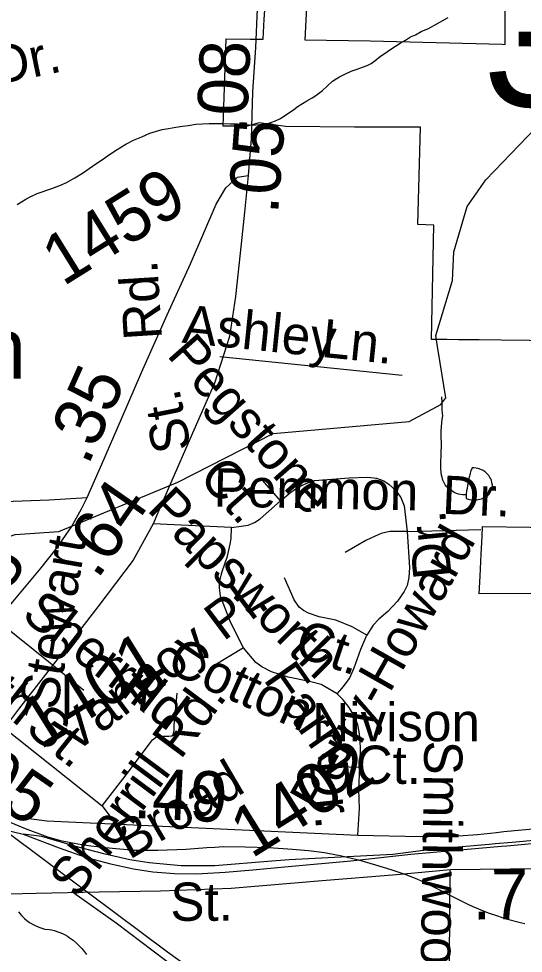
# Model space of a CAD drawing. Extents: x 2001466 to 31450019, y -30647475 to 847247.
# Drawn here: x 2061594 to 2064101, y 669956 to 674594 of the extents above; entities that cross this region are included whole.
import ezdxf

# ---------------------------------------------------------------- set-up
doc = ezdxf.new("R2010")
doc.units = 0
for name, color, linetype in [('Exist Boundary Political City Limit New', 7, 'Continuous'), ('Exist Cultural Educational Facility High Label', 7, 'Continuous'), ('Exist Hydrographic Creek Single Shore', 7, 'Continuous'), ('Exist Hydrographic Misc Water Feature', 7, 'Continuous'), ('Exist Railroad Mainline', 7, 'Continuous'), ('Exist Railroad Siding', 7, 'Continuous'), ('Exist Road Non-System Type 51', 7, 'Continuous'), ('Exist Road Non-System Type 51 Label', 7, 'Continuous'), ('Exist Road Primary NC Service Mileage Hundredths English Label', 7, 'Continuous'), ('Exist Road Primary US Attributed', 7, 'Continuous'), ('Exist Road Primary US Label', 7, 'Continuous'), ('Exist Road Primary US Mileage Hundredths English Label', 7, 'Continuous'), ('Exist Road Primary US Shield CELL', 7, 'Continuous'), ('Exist Road Secondary Mileage Hundredths English Label', 7, 'Continuous'), ('Exist Road Secondary Structure Standard Bridge Number Label', 7, 'Continuous'), ('Exist Road Secondary Type 51 Attributed', 7, 'Continuous'), ('Exist Road Secondary Type 51 Label', 7, 'Continuous'), ('Exist Road Secondary Type 51 Number Label', 7, 'Continuous'), ('Map Preparation Boundary City Limit Buffer Line', 7, 'Continuous')]:
    doc.layers.add(name, color=color, linetype=linetype)

msp = doc.modelspace()

# ---------------------------------------------------------------- linework, layer by layer
at = {"layer": 'Exist Boundary Political City Limit New'}
for points in [[(2063025.6, 674683.9), (2063015.4, 674489.8), (2063340.8, 674484.8), (2063995.1, 674467.2), (2064010, 674466.7), (2064010.9, 674859.6)], [(2065403.2, 672982.6), (2063990.9, 672999.5), (2063881.2, 673000.3), (2063779.2, 673001.1), (2063721.5, 673001.5), (2063643.9, 673001.6), (2063656, 673569.9), (2063576.1, 673572.6), (2063590.5, 674056.6), (2063262.6, 674056.6), (2062919.5, 674059.1), (2062789.1, 674077.8), (2062728.1, 674060.4), (2062610.2, 674061.3), (2062625, 674494.9), (2062744.2, 674493.1), (2062808.5, 674493.2), (2062813.1, 674591.2), (2062820.9, 674707.6)], [(2065000, 671747.1), (2063882.2, 671740.3), (2063886.4, 671827.8), (2063891.6, 671936.2), (2063895.8, 672023.8), (2063897.6, 672073.8), (2064372.4, 672067)]]:
    msp.add_lwpolyline(points, dxfattribs=at)
at = {"layer": 'Exist Hydrographic Creek Single Shore'}
msp.add_line((2063687.7, 672886.5), (2063674.4, 672967.6), dxfattribs=at)
for points in [[(2063674.4, 672967.6), (2063665.5, 673021.7), (2063748.3, 673295.6), (2063756.3, 673436.6), (2063822.4, 673661.6), (2063914.4, 673794.2), (2064246.4, 674138.6), (2064471.3, 674298), (2064987.5, 674481), (2065245.4, 674666.1), (2065362.5, 674841), (2065453.5, 675049.1), (2065461.5, 675163.7)], [(2061326.5, 671950.5), (2061576.4, 672034.1), (2061793.4, 672049.3), (2062384.3, 672293.2), (2062858.4, 672536.2), (2063533.4, 672594.7), (2063691.3, 672680), (2063716.3, 672712.3), (2063687.7, 672886.5)]]:
    msp.add_lwpolyline(points, dxfattribs=at)
at = {"layer": 'Exist Hydrographic Misc Water Feature'}
for p, q in [((2062837.3, 670480.2), (2062953.6, 670473.1)), ((2063824.8, 670200.3), (2063850.4, 670187.5)), ((2064093.4, 670107.1), (2064108.4, 670103.3))]:
    msp.add_line(p, q, dxfattribs=at)
for points in [[(2061586.9, 673672.8), (2061629.1, 673698.8), (2061650.7, 673710.6), (2061684.9, 673726.9), (2061758.9, 673750.9), (2061807.1, 673769.2), (2061834.8, 673783.2), (2061872.5, 673805.1), (2061910.7, 673827.3), (2061976.5, 673873.3), (2062014.4, 673899.2), (2062040.5, 673917.5), (2062082.5, 673945.7), (2062126.4, 673971.4), (2062164.1, 673991.6), (2062206.3, 674007.6), (2062245.9, 674025.9), (2062278.3, 674036), (2062306.4, 674043.9), (2062338.4, 674050), (2062374.3, 674055.9), (2062408.1, 674060.1), (2062436, 674064), (2062473.9, 674070), (2062540.2, 674074.2), (2062568.3, 674074.4), (2062604.3, 674074.2), (2062646.2, 674072.7), (2062676.3, 674072.6), (2062724.1, 674068.6), (2062753.8, 674066.5), (2062789.9, 674068.8), (2062822.1, 674072.8), (2062841.8, 674076.7), (2062869.9, 674087.1), (2062894.1, 674098.8), (2062925.9, 674121.2), (2062954, 674139.2), (2062981.8, 674159.3), (2063025.5, 674187.2), (2063051.8, 674201), (2063069.6, 674213.4), (2063103.6, 674237.4), (2063127.6, 674261.3), (2063153.5, 674283.4), (2063171.7, 674295.6), (2063187.3, 674305.4), (2063213.4, 674319.3), (2063245.5, 674333.5), (2063275.3, 674343.6), (2063301.7, 674353.8), (2063325.5, 674361.6), (2063345.4, 674371.9), (2063363, 674385.9), (2063391.3, 674407.9), (2063415.3, 674423.8), (2063437.1, 674439.9), (2063465.2, 674458), (2063489.4, 674472.2), (2063514.8, 674488.2), (2063540.8, 674504.1), (2063565.2, 674514.2), (2063593.3, 674530.3), (2063629.2, 674546.3), (2063671, 674568.3), (2063727, 674600.4)], [(2063817.4, 672231), (2063799.2, 672231), (2063778.9, 672234.8), (2063769, 672237.1), (2063757.4, 672243), (2063738.9, 672255.1), (2063721.3, 672270.7), (2063713.1, 672280.9), (2063707.1, 672290.7), (2063701, 672304.6), (2063696.9, 672319), (2063695.2, 672329), (2063692.8, 672342.8), (2063690.7, 672361), (2063690.9, 672384.9), (2063691.1, 672398.6), (2063692.8, 672424.7), (2063692.8, 672446.6), (2063695, 672470.6), (2063694.4, 672493), (2063692.8, 672510.7), (2063692.8, 672530.6), (2063692.8, 672548.8), (2063694.6, 672570.8), (2063696.5, 672588.8), (2063698.5, 672606.8), (2063700.4, 672622.7), (2063700.1, 672637), (2063698.1, 672652.6), (2063698.3, 672666.8), (2063698.3, 672688.7), (2063696, 672716.7)], [(2063817.4, 672231), (2063817.4, 672222.9), (2063817.4, 672213.2), (2063833.4, 672207.1), (2063863.2, 672205), (2063877.3, 672207.3), (2063893.1, 672211), (2063905.2, 672217.3), (2063915.2, 672221.1), (2063925.1, 672227.3), (2063932.9, 672235.4), (2063939, 672249.5), (2063942.9, 672257.4), (2063947, 672269.4), (2063947, 672279.1), (2063944.8, 672291.2), (2063942.9, 672303.2), (2063939.2, 672311.1), (2063935.1, 672317.4), (2063929.2, 672327.2), (2063921.2, 672335.3), (2063910.9, 672345.4), (2063900.9, 672351.4), (2063890.6, 672357), (2063876.9, 672361.1), (2063866.6, 672363.1), (2063855.2, 672365.2), (2063847, 672365.2), (2063842.7, 672357), (2063840.8, 672351.2), (2063836.7, 672339.2), (2063833.2, 672323.1), (2063828.9, 672307.1), (2063825, 672287), (2063823.2, 672275.2), (2063821.1, 672262.9), (2063819.1, 672251.1), (2063817.2, 672235.1), (2063817.4, 672231)], [(2061482.3, 670641), (2061555.3, 670604.2), (2061594.3, 670587.6)], [(2061594.3, 670587.6), (2061625.4, 670574.4), (2061736.4, 670533.1)], [(2061594.3, 670587.6), (2061625.4, 670574.4), (2061736.4, 670533.1)], [(2061736.4, 670533.1), (2061801.4, 670514.7), (2061888.3, 670498.8), (2061952.5, 670489.8)], [(2061736.4, 670533.1), (2061801.4, 670514.7), (2061888.3, 670498.8), (2061952.5, 670489.8)], [(2061952.5, 670489.8), (2061983.4, 670485.5), (2062026.7, 670480.6)], [(2061952.5, 670489.8), (2061983.4, 670485.5), (2062026.7, 670480.6)], [(2062026.7, 670480.6), (2062076.1, 670475.1), (2062174.4, 670467.6), (2062284.3, 670467.2), (2062425.3, 670472.9), (2062529.3, 670481), (2062568.5, 670483.2)], [(2062026.7, 670480.6), (2062076.1, 670475.1), (2062174.4, 670467.6), (2062284.3, 670467.2), (2062425.3, 670472.9), (2062529.3, 670481), (2062568.5, 670483.2)], [(2062568.5, 670483.2), (2062611.3, 670485.7), (2062718.4, 670484.8), (2062837.3, 670480.2)], [(2062568.5, 670483.2), (2062611.3, 670485.7), (2062718.4, 670484.8), (2062837.3, 670480.2)], [(2062953.6, 670473.1), (2063034.3, 670466.1), (2063112.3, 670456.5), (2063172.3, 670445.1)], [(2062953.6, 670473.1), (2063034.3, 670466.1), (2063112.3, 670456.5), (2063172.3, 670445.1)], [(2063172.3, 670445.1), (2063191.4, 670441.5), (2063281.6, 670419.3), (2063366.5, 670395.1), (2063443.2, 670371.3)], [(2063172.3, 670445.1), (2063191.4, 670441.5), (2063281.6, 670419.3), (2063366.5, 670395.1), (2063443.2, 670371.3)], [(2063443.2, 670371.3), (2063512.3, 670348), (2063571.4, 670325.3), (2063615.3, 670305.2), (2063824.8, 670200.3)], [(2063443.2, 670371.3), (2063512.3, 670348), (2063571.4, 670325.3), (2063615.3, 670305.2), (2063824.8, 670200.3)], [(2063850.4, 670187.5), (2063926.3, 670155.7), (2063972, 670140.8)], [(2063850.4, 670187.5), (2063926.3, 670155.7), (2063972, 670140.8)], [(2063972, 670140.8), (2064009.4, 670128.5), (2064093.4, 670107.1)], [(2063972, 670140.8), (2064009.4, 670128.5), (2064093.4, 670107.1)]]:
    msp.add_lwpolyline(points, dxfattribs=at)
at = {"layer": 'Exist Railroad Mainline'}
for q in [(2061615.3, 670546.4), (2061940.4, 670256.2)]:
    msp.add_line((2061520.4, 670569.9), q, dxfattribs=at)
for points in [[(2063935.9, 670482.5), (2063992.1, 670487.1), (2064019.8, 670489.3), (2064375.1, 670522.3), (2064564.3, 670536.5), (2064777.1, 670557), (2064886.1, 670579.1)], [(2061615.3, 670546.4), (2061794.5, 670479.1), (2061925.3, 670432), (2062043.1, 670401), (2062164.4, 670375.6), (2062260.2, 670360.4), (2062367.4, 670352.5), (2062477.3, 670350.2), (2062619, 670358.9), (2062757, 670369.6), (2062933.2, 670385.8), (2063244.5, 670414), (2063542.8, 670447.3), (2063935.9, 670482.5)], [(2061940.4, 670256.2), (2062333, 669963.3), (2064007.3, 668762.3), (2064227.5, 668602.6), (2064343.6, 668518.5), (2064545.6, 668362.6), (2064637.6, 668286.5), (2064715.6, 668206.6), (2064728.2, 668192.2), (2068257.7, 663344.7), (2068669, 662748.9)]]:
    msp.add_lwpolyline(points, dxfattribs=at)
at = {"layer": 'Exist Railroad Siding'}
for points in [[(2064886.1, 670579.1), (2064638.3, 670560.4), (2064046.2, 670506.3), (2063960.6, 670498.2), (2063930.4, 670495.7)], [(2063930.4, 670495.7), (2063643.2, 670470.4), (2063452.6, 670445.2), (2062937.2, 670419.6), (2062850.9, 670412.8), (2062568.7, 670389.7), (2062401.2, 670389.1), (2062241.6, 670404.4), (2062146.3, 670419.1), (2062022.8, 670447.3), (2061889.2, 670481.7), (2061708.9, 670535.5), (2061615.3, 670546.4)]]:
    msp.add_lwpolyline(points, dxfattribs=at)
at = {"layer": 'Exist Road Non-System Type 51'}
for p, q in [((2062593.7, 672917.7), (2063499.8, 672825.3)), ((2062894.9, 672200.5), (2062804.8, 672304)), ((2063524, 672049.3), (2063890.6, 672058.6)), ((2061494.9, 671600), (2061750.7, 671396.8)), ((2062710.7, 671470.9), (2062576.8, 671390)), ((2061750.7, 671396.8), (2061918, 671261.4)), ((2061504.5, 671087.8), (2062008.3, 670687.5)), ((2063288.7, 670877.9), (2063129.6, 670883.2)), ((2062008.3, 670687.5), (2062060.9, 670616.5))]:
    msp.add_line(p, q, dxfattribs=at)
for points in [[(2062894.9, 672200.5), (2062945.3, 672244.3), (2062985.1, 672270.8), (2063024.9, 672289.4), (2063064, 672301.4), (2063235, 672315.9), (2063326.5, 672318.6), (2063371.6, 672313.3), (2063407.4, 672300), (2063435.2, 672282.8), (2063465.7, 672254.9), (2063492.2, 672217.8), (2063509.5, 672176.7), (2063524, 672049.3)], [(2062651, 672069.2), (2062698.7, 672075.8), (2062734.5, 672081.1), (2062765, 672093.1), (2062794.2, 672111.6), (2062894.9, 672200.5)], [(2062651, 672069.2), (2062401.7, 672079.8), (2062261.2, 672087.8)], [(2062710.7, 671470.9), (2062646.4, 671599.6), (2062596, 671728.3), (2062592, 671770.7), (2062593.3, 671807.9), (2062603.9, 671850.3), (2062631.8, 671925.9), (2062645, 671985.6), (2062649.7, 672014.8), (2062651, 672069.2)], [(2063524, 672049.3), (2063437.9, 672049.3), (2063394.1, 672040), (2063364.9, 672026.7), (2063318.5, 672004.2), (2063215.1, 671944.5)], [(2063524, 672049.3), (2063535.3, 671870.2), (2063531.3, 671821.1), (2063523.4, 671781.3), (2063508.8, 671752.1), (2063475.7, 671703.1), (2063427.3, 671652.6), (2063383.5, 671614.2), (2063354.3, 671583.7), (2063323.2, 671534.6)], [(2063323.2, 671534.6), (2063250.3, 671575.7), (2063169.4, 671608.9), (2063085.9, 671626.1), (2063034.2, 671643.4), (2063009, 671656.6), (2062987.8, 671673.9), (2062961.9, 671709.7), (2062914.2, 671819.8)], [(2063176.7, 671244), (2063199.9, 671270.6), (2063223.8, 671301.1), (2063238.3, 671323.6), (2063260.9, 671372.7), (2063294, 671464.3), (2063323.2, 671534.6)], [(2063176.7, 671244), (2063096.5, 671289.1), (2063038.1, 671305.1), (2062933.4, 671326.3), (2062849.9, 671352.8), (2062802.1, 671376.7), (2062771.6, 671399.3), (2062710.7, 671470.9)], [(2062008.3, 670687.5), (2062139.8, 670856.9), (2062236.4, 670986.9), (2062248.7, 671002.7), (2062259, 671014.5), (2062273.2, 671026.2), (2062283.3, 671032), (2062309.3, 671033.4), (2062329.3, 671033), (2062339.3, 671032.8), (2062355.4, 671034.5), (2062361.5, 671040.4), (2062365.9, 671062.3), (2062366.4, 671086.3), (2062381.7, 671246)], [(2063288.7, 670877.9), (2063291.4, 670961.5), (2063290.7, 671018.5), (2063285.4, 671054.3), (2063278.8, 671090.2), (2063260.2, 671133.9), (2063235, 671175.1), (2063205.9, 671213.5), (2063176.7, 671244)], [(2063279.4, 670542.3), (2063287.4, 670673.6), (2063286.1, 670721.4), (2063283.4, 670770.4), (2063288.7, 670877.9)], [(2063736.1, 670371.8), (2063731.9, 669924.3), (2063732.5, 669614.2)], [(2061867.9, 670256.1), (2062078.5, 670106.1), (2062322.7, 669921.2), (2062608.6, 669717.3), (2062768, 669590.1), (2062833.1, 669548.8), (2062868.6, 669524.1), (2062898.1, 669499.5), (2062931.4, 669462.8), (2062960.8, 669436.2)]]:
    msp.add_lwpolyline(points, dxfattribs=at)
at = {"layer": 'Exist Road Primary US Attributed'}
msp.add_lwpolyline([(2061546.2, 670250.4), (2061679.9, 670254.6), (2061992.8, 670260.9), (2062298.4, 670265), (2062649.5, 670278.7), (2063102.2, 670317.4), (2063470.5, 670346.7), (2063738.4, 670371.9), (2065664.7, 670392.6)], dxfattribs=at)
at = {"layer": 'Exist Road Primary US Shield CELL'}
msp.add_lwpolyline([(2061592.9, 670161.2), (2061599.6, 670152.5), (2061607.3, 670143.9), (2061614.1, 670136.3), (2061623.3, 670127.6), (2061634.8, 670117.9), (2061646.8, 670109.1), (2061668.6, 670096.4), (2061693.5, 670085), (2061709.4, 670079.9), (2061724.2, 670076.2), (2061744.8, 670073.2), (2061756.1, 670071.3), (2061769.7, 670068.2), (2061793.2, 670060.8), (2061803.4, 670056.8), (2061814.3, 670051.9), (2061824.8, 670046.5), (2061835.8, 670040.4), (2061844.9, 670034.8), (2061864.3, 670020.9), (2061881.2, 670006.2), (2061889.7, 669998.3), (2061907.1, 669979.4), (2061915.3, 669969.8), (2061930, 669949.9)], dxfattribs=at)
at = {"layer": 'Exist Road Secondary Type 51 Attributed'}
for points in [[(2062606.8, 677192.3), (2062526.3, 676944.4), (2062486.9, 676820.5), (2062454.6, 676699.3), (2062452.2, 676569), (2062470.3, 676472.7), (2062508.2, 676371.2), (2062595.8, 676186.5), (2062673.1, 676027), (2062736.2, 675901.1), (2062770.9, 675779.5), (2062788.3, 675664.2), (2062806.4, 675514.2), (2062813.5, 675311.7), (2062810.4, 675175.9), (2062803.3, 675033), (2062782, 674749.9), (2062778.8, 674642.6), (2062770.9, 674450.7), (2062755.9, 674231.6), (2062748, 673997.9), (2062734.6, 673816.3)], [(2062734.6, 673816.3), (2062714.9, 673634.3), (2062698.3, 673476.1), (2062671.5, 673215.5), (2062641.5, 673016.6), (2062567.4, 672784.8), (2062445.1, 672510.9), (2062354.4, 672302), (2062284.9, 672141), (2062261.2, 672087.8), (2062162.6, 671906.5), (2061987.5, 671675.6), (2061739, 671355), (2061593, 671167.5), (2061447.8, 670974.8), (2061320.7, 670806.3)], [(2061934.6, 672218.1), (2062007.2, 672383.6), (2062105, 672607.8), (2062203.7, 672837.9), (2062330.7, 673124.5), (2062446.7, 673376.8), (2062574.5, 673674), (2062622.6, 673754.6), (2062681.4, 673807.3), (2062734.6, 673816.3)], [(2059960.4, 672149), (2060100.1, 672264.2), (2060133, 672237.8), (2060198.1, 672203.1), (2060259.7, 672177.9), (2060352.8, 672171.6), (2060853, 672182.2), (2061340.5, 672191.3), (2061744.5, 672205.5), (2061934.6, 672218.1)], [(2061006.1, 671027.9), (2061158.3, 671209.9), (2061360.3, 671457.8), (2061540.1, 671670.6), (2061705.8, 671868.8), (2061781.6, 671965.1), (2061855.7, 672072.9), (2061906.2, 672162.1), (2061934.6, 672218.1)], [(2061545, 670645.5), (2061608, 670629.6), (2061734.2, 670612.3), (2063279.4, 670542.3), (2063591.9, 670534.7), (2063778.8, 670538.2), (2063872.5, 670545.9), (2063967.9, 670555.3), (2064004.5, 670559.5), (2065061.2, 670658.2), (2065142.6, 670680.5), (2065247.6, 670726.5), (2065334.3, 670779), (2065384.6, 670821.9), (2065500.4, 670949.7), (2065562, 671015.6), (2065617, 671080)]]:
    msp.add_lwpolyline(points, dxfattribs=at)
at = {"layer": 'Map Preparation Boundary City Limit Buffer Line'}
for points in [[(2063025.6, 674683.9), (2063015.4, 674489.8), (2063340.8, 674484.8), (2063995.1, 674467.2), (2064010, 674466.7), (2064010.9, 674859.6)], [(2065403.2, 672982.6), (2063990.9, 672999.5), (2063881.2, 673000.3), (2063779.2, 673001.1), (2063721.5, 673001.5), (2063643.9, 673001.6), (2063656, 673569.9), (2063576.1, 673572.6), (2063590.5, 674056.6), (2063262.6, 674056.6), (2062919.5, 674059.1), (2062789.1, 674077.8), (2062728.1, 674060.4), (2062610.2, 674061.3), (2062625, 674494.9), (2062744.2, 674493.1), (2062808.5, 674493.2), (2062813.1, 674591.2), (2062820.9, 674707.6)], [(2065000, 671747.1), (2063882.2, 671740.3), (2063886.4, 671827.8), (2063891.6, 671936.2), (2063895.8, 672023.8), (2063897.6, 672073.8), (2064372.4, 672067)]]:
    msp.add_lwpolyline(points, dxfattribs=at)

# ---------------------------------------------------------------- texts
at = {"layer": 'Exist Cultural Educational Facility High Label'}
msp.add_text('Fuquay High', height=300, dxfattribs=at).set_placement((2059355.8, 672807.7))
at = {"layer": 'Exist Road Non-System Type 51 Label'}
for s, rotation, p in [('Occoneechee Dr.', 11.7732, (2059880.2, 673929.9)), ('Ashley', 354.1774, (2062401.8, 672986.7)), ('Ln.', 354.1774, (2063093.2, 672916.2)), ('Pegstone ', 311.412, (2062325.3, 672922.6)), ('Ct.', 311.412, (2062482.8, 672315.5)), ('Pemmon', 358.8362, (2062560.9, 672173.6)), ('Dr.', 357.4041, (2063695.1, 672137.5)), ('Papsworth', 314.9642, (2062226.6, 672154.5)), ('Dr.', 95.8114, (2063745.6, 671822.9)), ('Perry-Howard', 60.4924, (2063096.8, 670641.3)), ('Vannoy Pl.', 36.9045, (2061865.3, 670941.4)), ('Sherrill', 322.3939, (2061601.2, 671621.3)), ('North', 321.9657, (2061108.7, 671459.8)), ('Ct.', 341.5433, (2062954.5, 671436)), ('Cotton', 336.0106, (2062320.1, 671356.9)), ('Farm', 304.9968, (2062805.9, 671315.3)), ('Rd.', 322.3939, (2062081.5, 671251.4)), ('Sherrill Rd.', 53.3798, (2061884.1, 670221.5)), (' St.', 321.5384, (2061565.1, 671102.5)), ('Smithwood  St.', 269.0766, (2063609.5, 671012.6)), ('Dr.', 275.8718, (2063038, 670904.2))]:
    msp.add_text(s, height=190, rotation=rotation, dxfattribs=at).set_placement(p)
for s, p in [('Nivison', (2063052.2, 671008.1)), ('Ct.', (2063268, 670796.4))]:
    msp.add_text(s, height=190, dxfattribs=at).set_placement(p)
at = {"layer": 'Exist Road Primary NC Service Mileage Hundredths English Label'}
msp.add_text('.05', height=250, rotation=325.3821, dxfattribs=at).set_placement((2061265.9, 670842.4))
at = {"layer": 'Exist Road Primary US Label'}
msp.add_text('St.', height=190, dxfattribs=at).set_placement((2062347.5, 670116.8))
at = {"layer": 'Exist Road Primary US Mileage Hundredths English Label'}
msp.add_text('.78', height=250, rotation=0.6163, dxfattribs=at).set_placement((2063848.6, 670123))
at = {"layer": 'Exist Road Secondary Mileage Hundredths English Label'}
for s, rotation, p in [('.08', 87.6269, (2062726.5, 674016.4)), ('.05', 85.7749, (2062882, 673620.8)), ('.35', 65.9021, (2061938.2, 672371.7)), ('.64', 55.1443, (2061984.2, 671806.6)), ('.28', 55.145, (2061374.2, 671511.4)), ('.49', 357.1688, (2062159.8, 670627.9))]:
    msp.add_text(s, height=250, rotation=rotation, dxfattribs=at).set_placement(p)
at = {"layer": 'Exist Road Secondary Structure Standard Bridge Number Label'}
msp.add_text('336', height=656.17, dxfattribs=at).set_placement((2063899.8, 674159))
at = {"layer": 'Exist Road Secondary Type 51 Label'}
for s, rotation, p in [('Rd.', 93.6268, (2062306.4, 673005.5)), ('St.', 101.3695, (2062451.5, 672460.8)), ('Stewart', 80.2958, (2061784.4, 671158.7)), ('Broad', 30.3833, (2062143.2, 670417.8))]:
    msp.add_text(s, height=190, rotation=rotation, dxfattribs=at).set_placement(p)
at = {"layer": 'Exist Road Secondary Type 51 Number Label'}
for s, p in [('1459', (2061814.4, 673263.2)), ('1401', (2061700.4, 670963.3)), ('1402', (2062750.5, 670423.5))]:
    msp.add_text(s, height=250, rotation=31.918, dxfattribs=at).set_placement(p)

doc.saveas('drawing.dxf')
